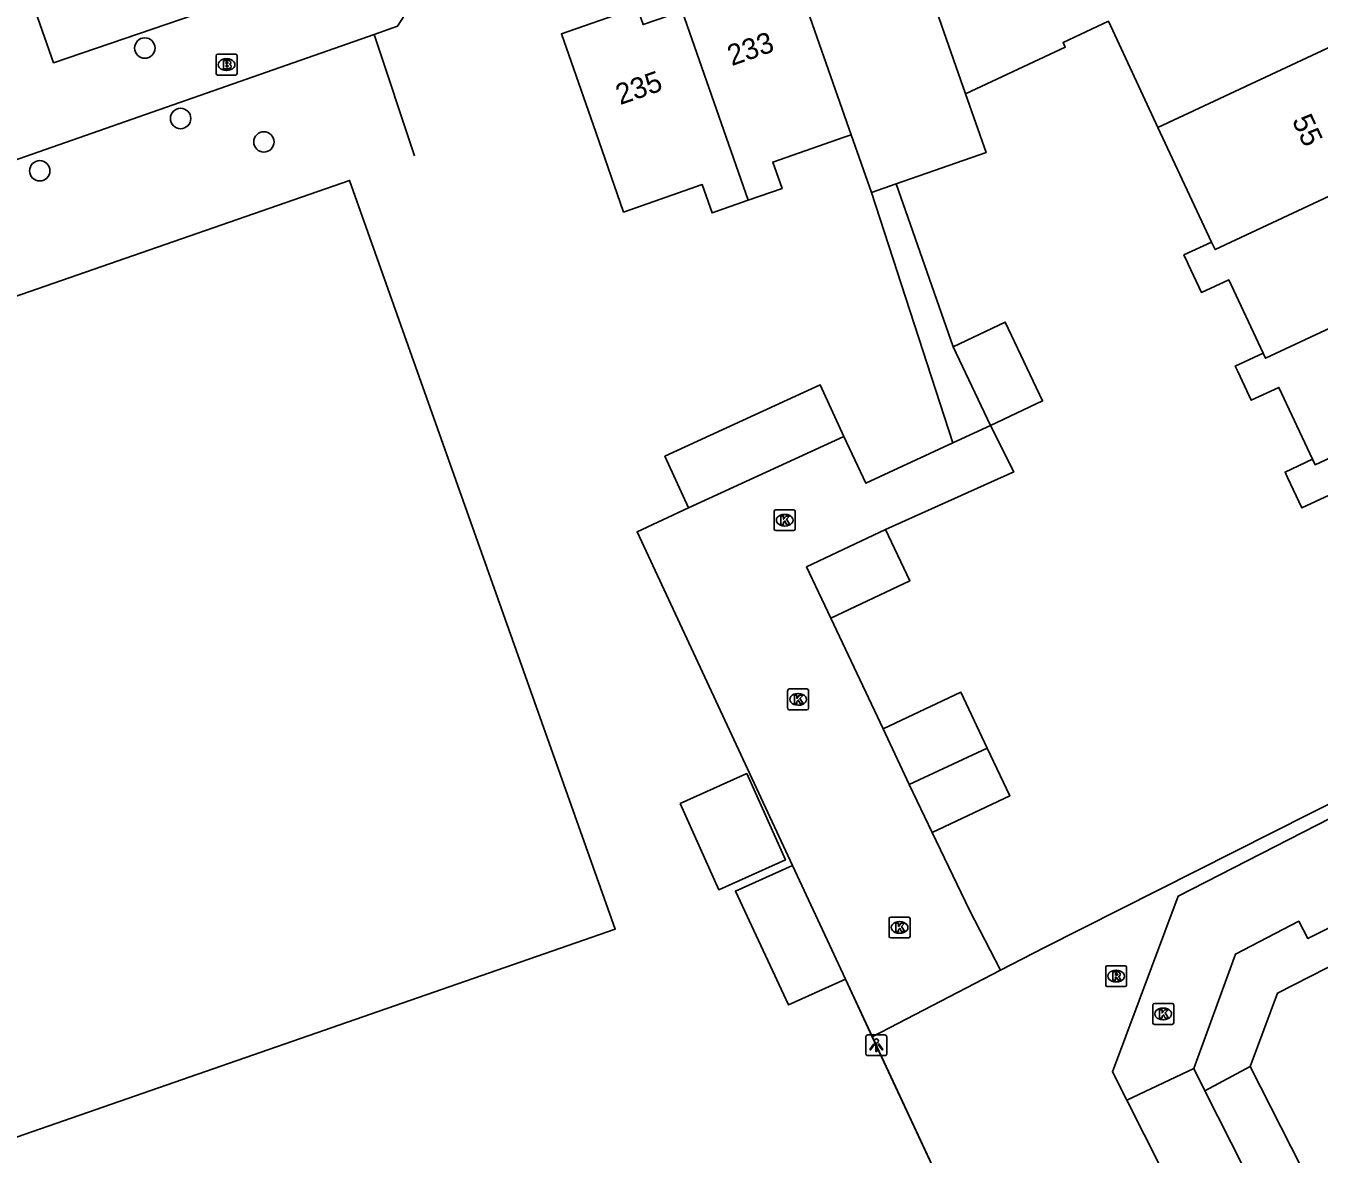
# Model space of a CAD drawing. Extents: x 158474 to 159560, y 388525 to 389605.
# Drawn here: x 158927.5 to 158989.5, y 389025 to 389079.1 of the extents above; entities that cross this region are included whole.
import ezdxf

# ---------------------------------------------------------------- set-up
doc = ezdxf.new("R2010")
doc.units = 0
for name, color, linetype in [('IMGEO_Boom', 7, 'Continuous'), ('IMGEO_Brandkraan', 7, 'Continuous'), ('IMGEO_Hek', 7, 'Continuous'), ('IMGEO_Kolk', 7, 'Continuous'), ('IMGEO_Lichtpunt', 7, 'Continuous'), ('IMGEO_Pand', 7, 'Continuous'), ('IMGEO_Pand_nummerreeks', 7, 'Continuous'), ('IMGEO_Pand_vergunning_verleend', 7, 'Continuous'), ('IMGEO_Rijbaan_lokaal_open', 7, 'Continuous'), ('IMGEO_Rioolput', 7, 'Continuous'), ('IMGEO_Voetpad_open', 7, 'Continuous')]:
    doc.layers.add(name, color=color, linetype=linetype)

msp = doc.modelspace()

# ---------------------------------------------------------------- linework, layer by layer
at = {"layer": 'IMGEO_Boom'}
for centre in [(158933.167, 389078.002), (158934.883, 389074.622), (158938.876, 389073.499), (158928.127, 389072.115)]:
    msp.add_circle(centre, 0.489, dxfattribs=at)
at = {"layer": 'IMGEO_Brandkraan'}
for p, q in [((158936.588, 389076.782), (158936.588, 389077.634)), ((158936.663, 389077.708), (158937.515, 389077.708)), ((158937.589, 389077.634), (158937.589, 389076.782)), ((158937.076, 389077.488), (158937.101, 389077.488)), ((158937.515, 389076.708), (158936.663, 389076.708)), ((158937.099, 389076.928), (158937.074, 389076.928))]:
    msp.add_line(p, q, dxfattribs=at)
for points in [[(158936.588, 389076.782), (158936.588, 389077.634)], [(158936.663, 389077.708), (158937.515, 389077.708)], [(158937.589, 389077.634), (158937.589, 389076.782)], [(158936.936, 389077.408), (158936.936, 389077.008), (158937.149, 389077.008)], [(158937.167, 389077.408), (158936.936, 389077.408)], [(158937.115, 389077.327), (158937.061, 389077.327), (158937.061, 389077.251)], [(158937.061, 389077.251), (158937.114, 389077.251)], [(158937.123, 389077.175), (158937.061, 389077.175), (158937.061, 389077.094)], [(158937.061, 389077.094), (158937.123, 389077.094)], [(158937.515, 389076.708), (158936.663, 389076.708)]]:
    msp.add_lwpolyline(points, dxfattribs=at)
for centre, radius, start, end in [((158936.665, 389077.632), 0.0765, 91.55205, 178.44795), ((158936.665, 389077.632), 0.0765, 91.55205, 178.44795), ((158937.513, 389077.632), 0.0765, 1.55205, 88.44795), ((158937.513, 389077.632), 0.0765, 1.55205, 88.44795), ((158937.116, 389077.289), 0.0379, 267.82845, 90.93552), ((158937.124, 389077.134), 0.0404, 269.87594, 90.50774), ((158937.155, 389077.259), 0.251, 268.66757, 293.53466), ((158937.171, 389077.263), 0.145, 59.4692, 91.53667), ((158937.196, 389077.31), 0.0922, 285.51372, 58.15012), ((158937.201, 389077.118), 0.105, 301.31148, 78.98903), ((158936.665, 389076.784), 0.0765, 181.55205, 268.44795), ((158936.665, 389076.784), 0.0765, 181.55205, 268.44795), ((158937.513, 389076.784), 0.0765, 271.55205, 358.44795), ((158937.513, 389076.784), 0.0765, 271.55205, 358.44795)]:
    msp.add_arc(centre, radius, start, end, dxfattribs=at)
for centre, major_axis, ratio, start_param, end_param in [((158937.075, 389077.208), (-0.387, 0.002), 0.722429, 4.712389, 7.853982), ((158937.1, 389077.208), (-0.39, 0.002), 0.717154, 1.570796, 4.712389)]:
    msp.add_ellipse(centre, major_axis=major_axis, ratio=ratio, start_param=start_param, end_param=end_param, dxfattribs=at)
at = {"layer": 'IMGEO_Hek'}
for points in [[(158896.162, 389061.862), (158944.163, 389078.658), (158945.287, 389079.051)], [(158946.101, 389072.832), (158944.163, 389078.658)], [(158964.233, 389038.794), (158956.779, 389054.797)], [(158972.864, 389020.265), (158966.772, 389033.343)]]:
    msp.add_lwpolyline(points, dxfattribs=at)
at = {"layer": 'IMGEO_Kolk'}
for p, q in [((158963.357, 389054.932), (158963.357, 389055.784)), ((158963.432, 389055.858), (158964.284, 389055.858)), ((158963.845, 389055.638), (158963.87, 389055.638)), ((158964.358, 389055.784), (158964.358, 389054.932)), ((158964.284, 389054.858), (158963.432, 389054.858)), ((158963.868, 389055.078), (158963.843, 389055.078)), ((158964.075, 389047.265), (158964.927, 389047.265)), ((158964, 389046.339), (158964, 389047.191)), ((158964.488, 389047.045), (158964.513, 389047.045)), ((158965.001, 389047.191), (158965.001, 389046.339)), ((158964.927, 389046.265), (158964.075, 389046.265)), ((158964.511, 389046.485), (158964.486, 389046.485)), ((158968.87, 389035.4), (158968.87, 389036.252)), ((158968.945, 389036.326), (158969.797, 389036.326)), ((158969.358, 389036.106), (158969.383, 389036.106)), ((158969.871, 389036.252), (158969.871, 389035.4)), ((158969.381, 389035.546), (158969.356, 389035.546)), ((158969.797, 389035.326), (158968.945, 389035.326)), ((158981.515, 389031.254), (158981.515, 389032.106)), ((158981.59, 389032.18), (158982.442, 389032.18)), ((158982.003, 389031.96), (158982.028, 389031.96)), ((158982.516, 389032.106), (158982.516, 389031.254)), ((158982.442, 389031.18), (158981.59, 389031.18)), ((158982.026, 389031.4), (158982.001, 389031.4))]:
    msp.add_line(p, q, dxfattribs=at)
for points in [[(158963.357, 389054.932), (158963.357, 389055.784)], [(158963.432, 389055.858), (158964.284, 389055.858)], [(158963.678, 389055.558), (158963.801, 389055.558), (158963.801, 389055.407), (158963.931, 389055.558), (158964.095, 389055.558), (158963.949, 389055.407), (158964.102, 389055.158), (158963.95, 389055.158), (158963.865, 389055.322), (158963.801, 389055.255), (158963.801, 389055.158), (158963.678, 389055.158), (158963.678, 389055.558)], [(158964.358, 389055.784), (158964.358, 389054.932)], [(158964.284, 389054.858), (158963.432, 389054.858)], [(158964.075, 389047.265), (158964.927, 389047.265)], [(158964, 389046.339), (158964, 389047.191)], [(158964.321, 389046.965), (158964.444, 389046.965), (158964.444, 389046.814), (158964.574, 389046.965), (158964.738, 389046.965), (158964.592, 389046.814), (158964.745, 389046.565), (158964.593, 389046.565), (158964.508, 389046.729), (158964.444, 389046.662), (158964.444, 389046.565), (158964.321, 389046.565), (158964.321, 389046.965)], [(158965.001, 389047.191), (158965.001, 389046.339)], [(158964.927, 389046.265), (158964.075, 389046.265)], [(158968.87, 389035.4), (158968.87, 389036.252)], [(158968.945, 389036.326), (158969.797, 389036.326)], [(158969.871, 389036.252), (158969.871, 389035.4)], [(158969.191, 389036.026), (158969.314, 389036.026), (158969.314, 389035.875), (158969.444, 389036.026), (158969.608, 389036.026), (158969.462, 389035.875), (158969.615, 389035.626), (158969.463, 389035.626), (158969.378, 389035.79), (158969.314, 389035.723), (158969.314, 389035.626), (158969.191, 389035.626), (158969.191, 389036.026)], [(158969.797, 389035.326), (158968.945, 389035.326)], [(158981.515, 389031.254), (158981.515, 389032.106)], [(158981.59, 389032.18), (158982.442, 389032.18)], [(158981.836, 389031.88), (158981.959, 389031.88), (158981.959, 389031.729), (158982.089, 389031.88), (158982.253, 389031.88), (158982.107, 389031.729), (158982.26, 389031.48), (158982.108, 389031.48), (158982.023, 389031.644), (158981.959, 389031.577), (158981.959, 389031.48), (158981.836, 389031.48), (158981.836, 389031.88)], [(158982.516, 389032.106), (158982.516, 389031.254)], [(158982.442, 389031.18), (158981.59, 389031.18)]]:
    msp.add_lwpolyline(points, dxfattribs=at)
for centre, start, end in [((158963.434, 389055.782), 91.55205, 178.44795), ((158963.434, 389055.782), 91.55205, 178.44795), ((158964.282, 389055.782), 1.55205, 88.44795), ((158964.282, 389055.782), 1.55205, 88.44795), ((158963.434, 389054.934), 181.55205, 268.44795), ((158963.434, 389054.934), 181.55205, 268.44795), ((158964.282, 389054.934), 271.55205, 358.44795), ((158964.282, 389054.934), 271.55205, 358.44795), ((158964.077, 389047.189), 91.55205, 178.44795), ((158964.077, 389047.189), 91.55205, 178.44795), ((158964.925, 389047.189), 1.55205, 88.44795), ((158964.925, 389047.189), 1.55205, 88.44795), ((158964.077, 389046.341), 181.55205, 268.44795), ((158964.077, 389046.341), 181.55205, 268.44795), ((158964.925, 389046.341), 271.55205, 358.44795), ((158964.925, 389046.341), 271.55205, 358.44795), ((158968.947, 389036.25), 91.55205, 178.44795), ((158968.947, 389036.25), 91.55205, 178.44795), ((158969.795, 389036.25), 1.55205, 88.44795), ((158969.795, 389036.25), 1.55205, 88.44795), ((158968.947, 389035.402), 181.55205, 268.44795), ((158968.947, 389035.402), 181.55205, 268.44795), ((158969.795, 389035.402), 271.55205, 358.44795), ((158969.795, 389035.402), 271.55205, 358.44795), ((158981.592, 389032.104), 91.55205, 178.44795), ((158981.592, 389032.104), 91.55205, 178.44795), ((158982.44, 389032.104), 1.55205, 88.44795), ((158982.44, 389032.104), 1.55205, 88.44795), ((158981.592, 389031.256), 181.55205, 268.44795), ((158981.592, 389031.256), 181.55205, 268.44795), ((158982.44, 389031.256), 271.55205, 358.44795), ((158982.44, 389031.256), 271.55205, 358.44795)]:
    msp.add_arc(centre, 0.0765, start, end, dxfattribs=at)
for centre, major_axis, ratio, start_param, end_param in [((158963.844, 389055.358), (-0.387, 0.002), 0.722429, 4.712389, 7.853982), ((158963.869, 389055.358), (-0.39, 0.002), 0.717154, 1.570796, 4.712389), ((158964.487, 389046.765), (-0.387, 0.002), 0.722429, 4.712389, 7.853982), ((158964.512, 389046.765), (-0.39, 0.002), 0.717154, 1.570796, 4.712389), ((158969.357, 389035.826), (-0.387, 0.002), 0.722429, 4.712389, 7.853982), ((158969.382, 389035.826), (-0.39, 0.002), 0.717154, 1.570796, 4.712389), ((158982.002, 389031.68), (-0.387, 0.002), 0.722429, 4.712389, 7.853982), ((158982.027, 389031.68), (-0.39, 0.002), 0.717154, 1.570796, 4.712389)]:
    msp.add_ellipse(centre, major_axis=major_axis, ratio=ratio, start_param=start_param, end_param=end_param, dxfattribs=at)
at = {"layer": 'IMGEO_Lichtpunt'}
for p, q in [((158967.755, 389030.581), (158967.755, 389029.774)), ((158967.755, 389030.581), (158967.755, 389029.774)), ((158968.657, 389030.676), (158967.849, 389030.676)), ((158968.657, 389030.676), (158967.849, 389030.676)), ((158968.751, 389029.774), (158968.751, 389030.581)), ((158968.751, 389029.774), (158968.751, 389030.581)), ((158967.849, 389029.68), (158968.657, 389029.68)), ((158967.849, 389029.68), (158968.657, 389029.68))]:
    msp.add_line(p, q, dxfattribs=at)
for points in [[(158968.129, 389030.245), (158968.168, 389030.217), (158967.98, 389029.955), (158967.942, 389029.982), (158968.129, 389030.245)], [(158968.231, 389030.197), (158968.278, 389030.197), (158968.278, 389029.875), (158968.231, 389029.875), (158968.231, 389030.197)], [(158968.341, 389030.217), (158968.379, 389030.244), (158968.566, 389029.982), (158968.527, 389029.954), (158968.341, 389030.217)]]:
    msp.add_lwpolyline(points, dxfattribs=at)
msp.add_circle((158968.254, 389030.379), 0.0994, dxfattribs=at)
for centre, start, end in [((158967.849, 389030.581), 90, 180), ((158967.849, 389030.581), 90, 180), ((158968.657, 389030.581), 0, 90), ((158968.657, 389030.581), 0, 90), ((158967.849, 389029.774), 180, 270), ((158967.849, 389029.774), 180, 270), ((158968.657, 389029.774), 270, 0), ((158968.657, 389029.774), 270, 360)]:
    msp.add_arc(centre, 0.0946, start, end, dxfattribs=at)
at = {"layer": 'IMGEO_Pand'}
for points in [[(158972.534, 389075.808), (158970.337, 389082.083)], [(158964.317, 389081.655), (158967.045, 389073.847)], [(158962.103, 389070.699), (158960.374, 389070.095), (158959.9, 389071.452), (158956.131, 389070.135), (158954.794, 389073.962), (158953.145, 389078.682), (158956.783, 389079.953), (158957.073, 389079.124), (158958.932, 389079.774)], [(158958.932, 389079.774), (158962.103, 389070.699)], [(158981.764, 389074.194), (158979.384, 389079.284), (158977.213, 389078.269), (158977.319, 389078.044), (158972.534, 389075.808)], [(158990.127, 389078.104), (158981.764, 389074.194)], [(158969.204, 389071.484), (158973.518, 389072.991), (158972.534, 389075.808)], [(158981.764, 389074.194), (158984.333, 389068.7)], [(158962.103, 389070.699), (158963.731, 389071.268), (158963.288, 389072.535), (158966.704, 389073.728), (158967.045, 389073.847)], [(158967.045, 389073.847), (158968.015, 389071.069)], [(158969.204, 389071.484), (158968.015, 389071.069)], [(158984.333, 389068.7), (158984.502, 389068.338), (158991.952, 389071.821)], [(158984.333, 389068.7), (158983.008, 389068.081), (158983.177, 389067.719), (158983.212, 389067.644), (158983.85, 389066.279), (158985.161, 389066.891), (158986.806, 389063.373)], [(158986.806, 389063.373), (158986.924, 389063.121), (158994.388, 389066.615)], [(158971.933, 389063.671), (158974.434, 389064.858), (158976.226, 389061.08), (158973.726, 389059.893)], [(158973.726, 389059.893), (158971.933, 389063.671)], [(158986.806, 389063.373), (158985.472, 389062.749), (158985.59, 389062.497), (158986.238, 389061.111), (158987.561, 389061.73), (158989.173, 389058.283)], [(158959.251, 389055.954), (158958.116, 389058.423), (158965.564, 389061.847), (158966.699, 389059.378)], [(158996.775, 389061.515), (158989.298, 389058.016), (158989.173, 389058.283)], [(158966.699, 389059.378), (158959.251, 389055.954)], [(158989.173, 389058.283), (158987.856, 389057.667), (158987.981, 389057.399), (158988.66, 389055.948), (158989.976, 389056.563), (158991.592, 389053.106)], [(158966.077, 389050.654), (158964.906, 389053.12), (158968.697, 389054.92)], [(158968.697, 389054.92), (158969.868, 389052.454), (158966.077, 389050.654)], [(158968.577, 389045.35), (158972.307, 389047.11), (158973.57, 389044.433)], [(158969.835, 389042.684), (158968.577, 389045.35)], [(158973.57, 389044.433), (158969.835, 389042.684)], [(158973.57, 389044.433), (158974.654, 389042.137), (158970.924, 389040.377)], [(158958.846, 389041.775), (158960.703, 389037.635), (158963.896, 389039.067), (158962.038, 389043.208), (158958.846, 389041.775)], [(158970.924, 389040.377), (158969.835, 389042.684)], [(158966.772, 389033.343), (158964.035, 389032.115), (158961.496, 389037.566), (158964.233, 389038.794)], [(158964.233, 389038.794), (158966.772, 389033.343)]]:
    msp.add_lwpolyline(points, dxfattribs=at)
at = {"layer": 'IMGEO_Pand_vergunning_verleend'}
msp.add_lwpolyline([(158912.257, 389060.988), (158942.976, 389071.656), (158955.727, 389035.742), (158924.744, 389024.981), (158921.608, 389034.013), (158923.491, 389034.667), (158918.218, 389049.85), (158916.351, 389049.201), (158912.257, 389060.988)], dxfattribs=at)
at = {"layer": 'IMGEO_Rijbaan_lokaal_open'}
for points in [[(158968.697, 389054.92), (158974.841, 389057.671), (158973.726, 389059.893)], [(158971.93, 389059.063), (158973.726, 389059.893)], [(158971.93, 389059.063), (158967.756, 389057.133), (158966.699, 389059.378)], [(158959.251, 389055.954), (158956.779, 389054.797), (158964.233, 389038.794)], [(158968.577, 389045.35), (158966.077, 389050.654)], [(159006.566, 389049.516), (159000, 389046.161), (158982.724, 389037.333), (158979.574, 389028.906), (158980.262, 389027.545)], [(159011.356, 389046.498), (159000, 389040.826), (158988.945, 389035.303), (158988.516, 389036.128), (158985.477, 389034.548), (158983.476, 389029.055)], [(158974.21, 389033.778), (158972.718, 389036.654), (158970.924, 389040.377)], [(158968.057, 389030.585), (158974.21, 389033.778)], [(158966.772, 389033.343), (158968.057, 389030.585)], [(158983.476, 389029.055), (158980.262, 389027.545)], [(158984.014, 389027.992), (158983.476, 389029.055)], [(158984.014, 389027.992), (158993.474, 389009.309), (158998.214, 389000), (159000, 388996.492), (159006.761, 388983.213), (159013.283, 388978.189), (159025.348, 388977.262), (159025.292, 388976.52)], [(158980.262, 389027.545), (158984.395, 389019.373)]]:
    msp.add_lwpolyline(points, dxfattribs=at)
at = {"layer": 'IMGEO_Rioolput'}
for p, q in [((158979.258, 389033.067), (158979.258, 389033.919)), ((158979.333, 389033.993), (158980.185, 389033.993)), ((158979.746, 389033.773), (158979.771, 389033.773)), ((158980.259, 389033.919), (158980.259, 389033.067)), ((158980.185, 389032.993), (158979.333, 389032.993)), ((158979.769, 389033.213), (158979.744, 389033.213))]:
    msp.add_line(p, q, dxfattribs=at)
for points in [[(158979.258, 389033.067), (158979.258, 389033.919)], [(158979.333, 389033.993), (158980.185, 389033.993)], [(158979.847, 389033.691), (158979.595, 389033.693), (158979.595, 389033.293)], [(158979.773, 389033.612), (158979.719, 389033.612), (158979.719, 389033.531)], [(158980.259, 389033.919), (158980.259, 389033.067)], [(158980.185, 389032.993), (158979.333, 389032.993)], [(158979.595, 389033.293), (158979.719, 389033.293), (158979.719, 389033.455), (158979.73, 389033.455)], [(158979.719, 389033.531), (158979.771, 389033.531)], [(158979.777, 389033.426), (158979.848, 389033.293), (158979.988, 389033.293), (158979.923, 389033.419)]]:
    msp.add_lwpolyline(points, dxfattribs=at)
for centre, radius, start, end in [((158979.335, 389033.917), 0.0765, 91.55205, 178.44795), ((158979.335, 389033.917), 0.0765, 91.55205, 178.44795), ((158979.779, 389033.516), 0.0964, 77.00612, 93.18647), ((158979.793, 389033.573), 0.0378, 276.66336, 79.67722), ((158979.846, 389033.581), 0.109, 350.36119, 89.41601), ((158980.183, 389033.917), 0.0765, 1.55205, 88.44795), ((158980.183, 389033.917), 0.0765, 1.55205, 88.44795), ((158979.335, 389033.069), 0.0765, 181.55205, 268.44795), ((158979.335, 389033.069), 0.0765, 181.55205, 268.44795), ((158979.729, 389033.402), 0.0533, 26.02933, 88.69889), ((158979.755, 389033.72), 0.19, 274.7715, 282.96867), ((158979.844, 389033.581), 0.112, 277.58423, 350.98172), ((158979.828, 389033.366), 0.108, 29.51342, 73.79051), ((158980.183, 389033.069), 0.0765, 271.55205, 358.44795), ((158980.183, 389033.069), 0.0765, 271.55205, 358.44795)]:
    msp.add_arc(centre, radius, start, end, dxfattribs=at)
for centre, major_axis, ratio, start_param, end_param in [((158979.745, 389033.493), (-0.387, 0.002), 0.722429, 4.712389, 7.853982), ((158979.77, 389033.493), (-0.39, 0.002), 0.717154, 1.570796, 4.712389)]:
    msp.add_ellipse(centre, major_axis=major_axis, ratio=ratio, start_param=start_param, end_param=end_param, dxfattribs=at)
at = {"layer": 'IMGEO_Voetpad_open'}
for points in [[(158987.214, 389095.134), (158946.512, 389080.965), (158945.287, 389079.051), (158944.163, 389078.658), (158896.162, 389061.862)], [(158940.317, 389081.239), (158928.789, 389077.3), (158927.928, 389079.754)], [(158971.933, 389063.671), (158969.204, 389071.484)], [(158968.015, 389071.069), (158971.93, 389059.063)], [(158974.21, 389033.778), (158976.314, 389034.87), (159000, 389046.8), (159006.313, 389050.003)], [(158986.191, 389029.159), (158987.492, 389032.682), (159000, 389039.051), (159012.029, 389045.176)], [(158945.956, 389010.85), (158955.619, 389014.231), (158972.864, 389020.265), (158968.057, 389030.585)], [(158986.191, 389029.159), (158984.014, 389027.992)], [(158996.04, 389009.776), (158986.191, 389029.159)]]:
    msp.add_lwpolyline(points, dxfattribs=at)

# ---------------------------------------------------------------- texts
at = {"layer": 'IMGEO_Pand_nummerreeks'}
for s, rotation, p in [('233', 19.25711, (158961.319, 389077.133)), ('235', 19.25973, (158955.964, 389075.261)), ('55', 295.05523, (158988.173, 389074.536))]:
    msp.add_text(s, height=1, rotation=rotation, dxfattribs=at).set_placement(p)

doc.saveas('drawing.dxf')
